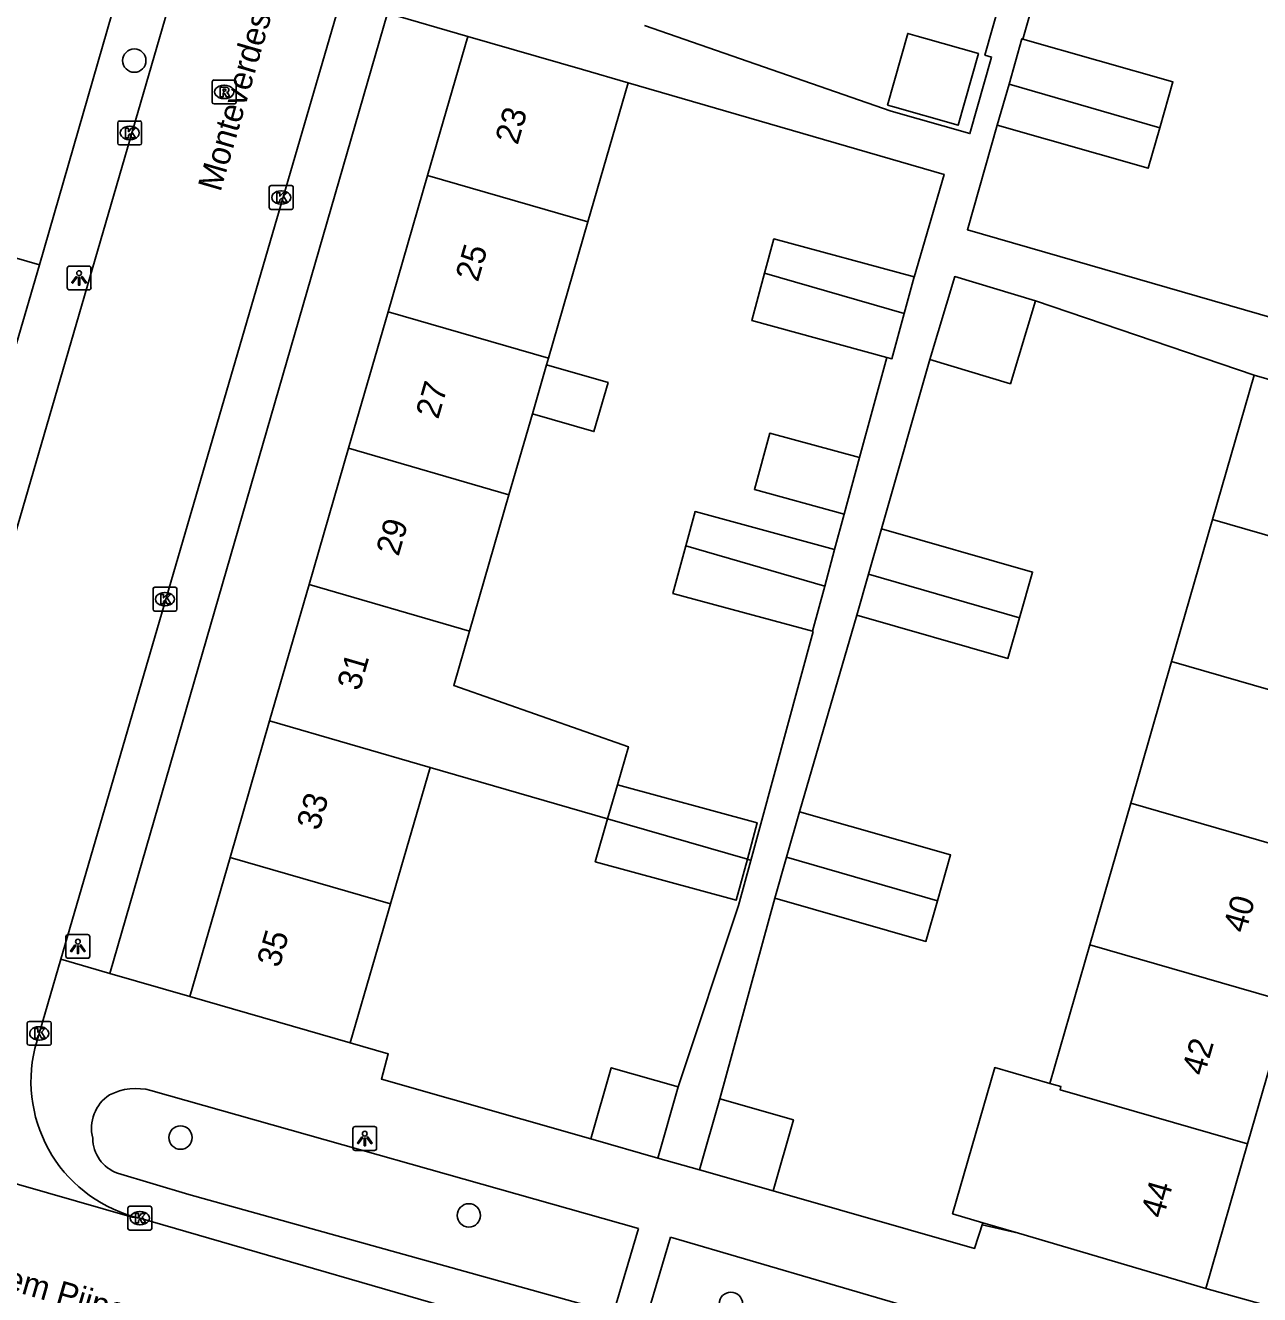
# Model space of a CAD drawing. Extents: x 159822 to 160765, y 380693 to 381634.
# Drawn here: x 160354 to 160405.7, y 381176.6 to 381229.8 of the extents above; entities that cross this region are included whole.
import ezdxf

# ---------------------------------------------------------------- set-up
doc = ezdxf.new("R2010")
doc.units = 0
for name, color, linetype in [('IMGEO_Boom', 7, 'Continuous'), ('IMGEO_Erf', 7, 'Continuous'), ('IMGEO_Kolk', 7, 'Continuous'), ('IMGEO_Lichtpunt', 7, 'Continuous'), ('IMGEO_Muur', 7, 'Continuous'), ('IMGEO_Openbare_ruimte_label', 7, 'Continuous'), ('IMGEO_Pand', 7, 'Continuous'), ('IMGEO_Pand_nummerreeks', 7, 'Continuous'), ('IMGEO_Rijbaan_lokaal_open', 7, 'Continuous'), ('IMGEO_Rioolput', 7, 'Continuous'), ('IMGEO_Voetpad_open', 7, 'Continuous')]:
    doc.layers.add(name, color=color, linetype=linetype)

msp = doc.modelspace()

# ---------------------------------------------------------------- linework, layer by layer
at = {"layer": 'IMGEO_Boom'}
for centre in [(160358.587, 381228.291), (160360.523, 381183.167), (160372.604, 381179.908), (160383.583, 381176.201)]:
    msp.add_circle(centre, 0.489, dxfattribs=at)
at = {"layer": 'IMGEO_Erf'}
msp.add_lwpolyline([(160384.423, 381194.783), (160384.273, 381194.829)], dxfattribs=at)
at = {"layer": 'IMGEO_Kolk'}
for p, q in [((160357.968, 381225.76), (160358.82, 381225.76)), ((160357.893, 381224.834), (160357.893, 381225.686)), ((160358.381, 381225.54), (160358.406, 381225.54)), ((160358.894, 381225.686), (160358.894, 381224.834)), ((160358.82, 381224.76), (160357.968, 381224.76)), ((160358.404, 381224.98), (160358.379, 381224.98)), ((160364.243, 381222.131), (160364.243, 381222.983)), ((160364.318, 381223.057), (160365.17, 381223.057)), ((160364.731, 381222.837), (160364.756, 381222.837)), ((160365.244, 381222.983), (160365.244, 381222.131)), ((160365.17, 381222.057), (160364.318, 381222.057)), ((160364.754, 381222.277), (160364.729, 381222.277)), ((160359.37, 381205.3), (160359.37, 381206.152)), ((160359.445, 381206.226), (160360.297, 381206.226)), ((160360.371, 381206.152), (160360.371, 381205.3)), ((160359.858, 381206.006), (160359.883, 381206.006)), ((160360.297, 381205.226), (160359.445, 381205.226)), ((160359.881, 381205.446), (160359.856, 381205.446)), ((160354.178, 381188.033), (160355.03, 381188.033)), ((160354.103, 381187.107), (160354.103, 381187.959)), ((160354.591, 381187.813), (160354.616, 381187.813)), ((160355.104, 381187.959), (160355.104, 381187.107)), ((160355.03, 381187.033), (160354.178, 381187.033)), ((160354.614, 381187.253), (160354.589, 381187.253)), ((160358.319, 381179.364), (160358.319, 381180.216)), ((160358.394, 381180.29), (160359.246, 381180.29)), ((160358.807, 381180.07), (160358.832, 381180.07)), ((160359.32, 381180.216), (160359.32, 381179.364)), ((160358.83, 381179.51), (160358.805, 381179.51)), ((160359.246, 381179.29), (160358.394, 381179.29))]:
    msp.add_line(p, q, dxfattribs=at)
for points in [[(160357.968, 381225.76), (160358.82, 381225.76)], [(160357.893, 381224.834), (160357.893, 381225.686)], [(160358.214, 381225.46), (160358.337, 381225.46), (160358.337, 381225.309), (160358.467, 381225.46), (160358.631, 381225.46), (160358.485, 381225.309), (160358.638, 381225.06), (160358.486, 381225.06), (160358.401, 381225.224), (160358.337, 381225.157), (160358.337, 381225.06), (160358.214, 381225.06), (160358.214, 381225.46)], [(160358.894, 381225.686), (160358.894, 381224.834)], [(160358.82, 381224.76), (160357.968, 381224.76)], [(160364.243, 381222.131), (160364.243, 381222.983)], [(160364.318, 381223.057), (160365.17, 381223.057)], [(160364.564, 381222.757), (160364.687, 381222.757), (160364.687, 381222.606), (160364.817, 381222.757), (160364.981, 381222.757), (160364.835, 381222.606), (160364.988, 381222.357), (160364.836, 381222.357), (160364.751, 381222.521), (160364.687, 381222.454), (160364.687, 381222.357), (160364.564, 381222.357), (160364.564, 381222.757)], [(160365.244, 381222.983), (160365.244, 381222.131)], [(160365.17, 381222.057), (160364.318, 381222.057)], [(160359.37, 381205.3), (160359.37, 381206.152)], [(160359.445, 381206.226), (160360.297, 381206.226)], [(160360.371, 381206.152), (160360.371, 381205.3)], [(160359.691, 381205.926), (160359.814, 381205.926), (160359.814, 381205.775), (160359.944, 381205.926), (160360.108, 381205.926), (160359.962, 381205.775), (160360.115, 381205.526), (160359.963, 381205.526), (160359.878, 381205.69), (160359.814, 381205.623), (160359.814, 381205.526), (160359.691, 381205.526), (160359.691, 381205.926)], [(160360.297, 381205.226), (160359.445, 381205.226)], [(160354.178, 381188.033), (160355.03, 381188.033)], [(160354.103, 381187.107), (160354.103, 381187.959)], [(160354.424, 381187.733), (160354.547, 381187.733), (160354.547, 381187.582), (160354.677, 381187.733), (160354.841, 381187.733), (160354.695, 381187.582), (160354.848, 381187.333), (160354.696, 381187.333), (160354.611, 381187.497), (160354.547, 381187.43), (160354.547, 381187.333), (160354.424, 381187.333), (160354.424, 381187.733)], [(160355.104, 381187.959), (160355.104, 381187.107)], [(160355.03, 381187.033), (160354.178, 381187.033)], [(160358.319, 381179.364), (160358.319, 381180.216)], [(160358.394, 381180.29), (160359.246, 381180.29)], [(160359.32, 381180.216), (160359.32, 381179.364)], [(160358.64, 381179.99), (160358.763, 381179.99), (160358.763, 381179.839), (160358.893, 381179.99), (160359.057, 381179.99), (160358.911, 381179.839), (160359.064, 381179.59), (160358.912, 381179.59), (160358.827, 381179.754), (160358.763, 381179.687), (160358.763, 381179.59), (160358.64, 381179.59), (160358.64, 381179.99)], [(160359.246, 381179.29), (160358.394, 381179.29)]]:
    msp.add_lwpolyline(points, dxfattribs=at)
for centre, start, end in [((160357.97, 381225.684), 91.552, 178.448), ((160357.97, 381225.684), 91.552, 178.448), ((160358.818, 381225.684), 1.552, 88.448), ((160358.818, 381225.684), 1.552, 88.448), ((160357.97, 381224.836), 181.552, 268.448), ((160357.97, 381224.836), 181.552, 268.448), ((160358.818, 381224.836), 271.552, 358.448), ((160358.818, 381224.836), 271.552, 358.448), ((160364.32, 381222.981), 91.552, 178.448), ((160364.32, 381222.981), 91.552, 178.448), ((160365.168, 381222.981), 1.552, 88.448), ((160365.168, 381222.981), 1.552, 88.448), ((160364.32, 381222.133), 181.552, 268.448), ((160364.32, 381222.133), 181.552, 268.448), ((160365.168, 381222.133), 271.552, 358.448), ((160365.168, 381222.133), 271.552, 358.448), ((160359.447, 381206.15), 91.552, 178.448), ((160359.447, 381206.15), 91.552, 178.448), ((160360.295, 381206.15), 1.552, 88.448), ((160360.295, 381206.15), 1.552, 88.448), ((160359.447, 381205.302), 181.552, 268.448), ((160359.447, 381205.302), 181.552, 268.448), ((160360.295, 381205.302), 271.552, 358.448), ((160360.295, 381205.302), 271.552, 358.448), ((160354.18, 381187.957), 91.552, 178.448), ((160354.18, 381187.957), 91.552, 178.448), ((160355.028, 381187.957), 1.552, 88.448), ((160355.028, 381187.957), 1.552, 88.448), ((160354.18, 381187.109), 181.552, 268.448), ((160354.18, 381187.109), 181.552, 268.448), ((160355.028, 381187.109), 271.552, 358.448), ((160355.028, 381187.109), 271.552, 358.448), ((160358.396, 381180.214), 91.552, 178.448), ((160358.396, 381180.214), 91.552, 178.448), ((160359.244, 381180.214), 1.552, 88.448), ((160359.244, 381180.214), 1.552, 88.448), ((160358.396, 381179.366), 181.552, 268.448), ((160358.396, 381179.366), 181.552, 268.448), ((160359.244, 381179.366), 271.552, 358.448), ((160359.244, 381179.366), 271.552, 358.448)]:
    msp.add_arc(centre, 0.0765, start, end, dxfattribs=at)
for centre, major_axis, ratio, start_param, end_param in [((160358.38, 381225.26), (-0.387, 0.002), 0.722429, 4.712389, 7.853982), ((160358.405, 381225.26), (-0.39, 0.002), 0.717154, 1.570796, 4.712389), ((160364.73, 381222.557), (-0.387, 0.002), 0.722429, 4.712389, 7.853982), ((160364.755, 381222.557), (-0.39, 0.002), 0.717154, 1.570796, 4.712389), ((160359.857, 381205.726), (-0.387, 0.002), 0.722429, 4.712389, 7.853982), ((160359.882, 381205.726), (-0.39, 0.002), 0.717154, 1.570796, 4.712389), ((160354.59, 381187.533), (-0.387, 0.002), 0.722429, 4.712389, 7.853982), ((160354.615, 381187.533), (-0.39, 0.002), 0.717154, 1.570796, 4.712389), ((160358.806, 381179.79), (-0.387, 0.002), 0.722429, 4.712389, 7.853982), ((160358.831, 381179.79), (-0.39, 0.002), 0.717154, 1.570796, 4.712389)]:
    msp.add_ellipse(centre, major_axis=major_axis, ratio=ratio, start_param=start_param, end_param=end_param, dxfattribs=at)
at = {"layer": 'IMGEO_Lichtpunt'}
for p, q in [((160355.775, 381219.587), (160355.775, 381218.78)), ((160355.775, 381219.587), (160355.775, 381218.78)), ((160356.677, 381219.682), (160355.869, 381219.682)), ((160356.677, 381219.682), (160355.869, 381219.682)), ((160356.771, 381218.78), (160356.771, 381219.587)), ((160356.771, 381218.78), (160356.771, 381219.587)), ((160355.869, 381218.686), (160356.677, 381218.686)), ((160355.869, 381218.686), (160356.677, 381218.686)), ((160355.723, 381191.579), (160355.723, 381190.772)), ((160355.723, 381191.579), (160355.723, 381190.772)), ((160356.625, 381191.674), (160355.817, 381191.674)), ((160356.625, 381191.674), (160355.817, 381191.674)), ((160356.719, 381190.772), (160356.719, 381191.579)), ((160356.719, 381190.772), (160356.719, 381191.579)), ((160355.817, 381190.678), (160356.625, 381190.678)), ((160355.817, 381190.678), (160356.625, 381190.678)), ((160367.744, 381183.533), (160367.744, 381182.726)), ((160367.744, 381183.533), (160367.744, 381182.726)), ((160368.646, 381183.628), (160367.838, 381183.628)), ((160368.646, 381183.628), (160367.838, 381183.628)), ((160368.74, 381182.726), (160368.74, 381183.533)), ((160368.74, 381182.726), (160368.74, 381183.533)), ((160367.838, 381182.632), (160368.646, 381182.632)), ((160367.838, 381182.632), (160368.646, 381182.632))]:
    msp.add_line(p, q, dxfattribs=at)
for points in [[(160356.149, 381219.251), (160356.188, 381219.223), (160356, 381218.961), (160355.962, 381218.988), (160356.149, 381219.251)], [(160356.251, 381219.203), (160356.298, 381219.203), (160356.298, 381218.881), (160356.251, 381218.881), (160356.251, 381219.203)], [(160356.361, 381219.223), (160356.399, 381219.25), (160356.586, 381218.988), (160356.547, 381218.96), (160356.361, 381219.223)], [(160356.097, 381191.243), (160356.136, 381191.215), (160355.948, 381190.953), (160355.91, 381190.98), (160356.097, 381191.243)], [(160356.199, 381191.195), (160356.246, 381191.195), (160356.246, 381190.873), (160356.199, 381190.873), (160356.199, 381191.195)], [(160356.309, 381191.215), (160356.347, 381191.242), (160356.534, 381190.98), (160356.495, 381190.952), (160356.309, 381191.215)], [(160368.118, 381183.197), (160368.157, 381183.169), (160367.969, 381182.907), (160367.931, 381182.934), (160368.118, 381183.197)], [(160368.22, 381183.149), (160368.267, 381183.149), (160368.267, 381182.827), (160368.22, 381182.827), (160368.22, 381183.149)], [(160368.33, 381183.169), (160368.368, 381183.196), (160368.555, 381182.934), (160368.516, 381182.906), (160368.33, 381183.169)]]:
    msp.add_lwpolyline(points, dxfattribs=at)
for centre in [(160356.274, 381219.385), (160356.222, 381191.377), (160368.243, 381183.331)]:
    msp.add_circle(centre, 0.0994, dxfattribs=at)
for centre, start, end in [((160355.869, 381219.587), 90, 180), ((160355.869, 381219.587), 90, 180), ((160356.677, 381219.587), 0, 90), ((160356.677, 381219.587), 0, 90), ((160355.869, 381218.78), 180, 270), ((160355.869, 381218.78), 180, 270), ((160356.677, 381218.78), 270, 0), ((160356.677, 381218.78), 270, 360), ((160355.817, 381191.579), 90, 180), ((160355.817, 381191.579), 90, 180), ((160356.625, 381191.579), 0, 90), ((160356.625, 381191.579), 0, 90), ((160355.817, 381190.772), 180, 270), ((160355.817, 381190.772), 180, 270), ((160356.625, 381190.772), 270, 0), ((160356.625, 381190.772), 270, 360), ((160367.838, 381183.533), 90, 180), ((160367.838, 381183.533), 90, 180), ((160368.646, 381183.533), 0, 90), ((160368.646, 381183.533), 0, 90), ((160367.838, 381182.726), 180, 270), ((160367.838, 381182.726), 180, 270), ((160368.646, 381182.726), 270, 0), ((160368.646, 381182.726), 270, 360)]:
    msp.add_arc(centre, 0.0946, start, end, dxfattribs=at)
at = {"layer": 'IMGEO_Muur'}
for points in [[(160367.632, 381187.134), (160369.227, 381186.672)], [(160394.107, 381179.516), (160395.637, 381179.159)]]:
    msp.add_lwpolyline(points, dxfattribs=at)
at = {"layer": 'IMGEO_Pand'}
for points in [[(160370.872, 381223.476), (160372.558, 381229.306)], [(160372.558, 381229.306), (160377.361, 381227.915), (160379.283, 381227.358)], [(160390.144, 381226.422), (160390.348, 381226.365), (160393.107, 381225.584), (160393.956, 381228.59), (160391.741, 381229.216), (160391.383, 381229.317), (160390.993, 381229.427), (160390.144, 381226.422)], [(160395.235, 381227.308), (160395.778, 381229.207), (160395.817, 381229.196)], [(160395.817, 381229.196), (160402.105, 381227.4), (160401.557, 381225.479)], [(160379.283, 381227.358), (160377.595, 381221.531)], [(160394.744, 381225.589), (160395.235, 381227.308)], [(160395.235, 381227.308), (160401.557, 381225.479)], [(160401.557, 381225.479), (160401.072, 381223.781), (160394.744, 381225.589)], [(160369.217, 381217.763), (160370.872, 381223.476)], [(160377.595, 381221.531), (160370.872, 381223.476)], [(160377.595, 381221.531), (160375.94, 381215.817)], [(160391.258, 381219.225), (160385.383, 381220.821), (160384.994, 381219.389)], [(160384.994, 381219.389), (160384.453, 381217.396), (160390.114, 381215.858)], [(160390.843, 381217.695), (160384.994, 381219.389)], [(160390.843, 381217.695), (160391.258, 381219.225)], [(160391.922, 381215.766), (160392.965, 381219.243), (160396.34, 381218.23)], [(160396.34, 381218.23), (160395.297, 381214.754), (160391.922, 381215.766)], [(160369.217, 381217.763), (160367.563, 381212.051)], [(160375.94, 381215.817), (160369.217, 381217.763)], [(160390.114, 381215.858), (160390.328, 381215.8), (160390.843, 381217.695)], [(160375.94, 381215.817), (160375.861, 381215.544)], [(160375.861, 381215.544), (160378.437, 381214.799), (160377.842, 381212.745), (160375.266, 381213.49)], [(160375.861, 381215.544), (160375.266, 381213.49)], [(160403.763, 381209.057), (160405.51, 381215.111)], [(160405.51, 381215.111), (160409.029, 381214.095), (160413.832, 381212.709)], [(160375.266, 381213.49), (160374.285, 381210.104)], [(160388.332, 381209.293), (160384.57, 381210.315), (160385.212, 381212.678), (160388.974, 381211.656)], [(160365.908, 381206.337), (160367.563, 381212.051)], [(160367.563, 381212.051), (160374.285, 381210.104)], [(160388.974, 381211.656), (160388.332, 381209.293)], [(160374.285, 381210.104), (160372.63, 381204.391)], [(160387.926, 381207.806), (160382.083, 381209.393), (160381.693, 381207.96)], [(160402.049, 381203.119), (160403.763, 381209.057)], [(160412.085, 381206.656), (160403.763, 381209.057)], [(160389.354, 381206.772), (160389.896, 381208.671)], [(160389.896, 381208.671), (160396.224, 381206.863), (160395.676, 381204.947)], [(160381.693, 381207.96), (160381.152, 381205.967), (160386.996, 381204.38)], [(160381.693, 381207.96), (160387.512, 381206.276)], [(160387.512, 381206.276), (160387.927, 381207.806), (160387.926, 381207.806)], [(160388.863, 381205.052), (160389.354, 381206.772)], [(160395.676, 381204.947), (160389.354, 381206.772)], [(160364.253, 381200.624), (160365.908, 381206.337)], [(160365.908, 381206.337), (160372.63, 381204.391)], [(160386.996, 381204.38), (160387.512, 381206.276)], [(160395.676, 381204.947), (160395.19, 381203.245), (160388.863, 381205.052)], [(160372.63, 381204.391), (160371.971, 381202.114), (160379.292, 381199.54), (160378.831, 381197.95)], [(160400.334, 381197.18), (160402.049, 381203.119)], [(160410.37, 381200.717), (160402.049, 381203.119)], [(160362.598, 381194.909), (160364.253, 381200.624)], [(160370.976, 381198.678), (160364.253, 381200.624)], [(160370.976, 381198.678), (160369.32, 381192.963)], [(160378.419, 381196.524), (160370.976, 381198.678)], [(160378.831, 381197.95), (160378.419, 381196.524)], [(160384.273, 381194.829), (160384.689, 381196.358), (160378.831, 381197.95)], [(160398.62, 381191.242), (160400.334, 381197.18)], [(160400.334, 381197.18), (160408.656, 381194.779)], [(160384.273, 381194.829), (160383.807, 381193.114), (160377.896, 381194.721), (160378.419, 381196.524)], [(160384.273, 381194.829), (160378.419, 381196.524)], [(160385.918, 381194.916), (160386.461, 381196.815)], [(160386.461, 381196.815), (160392.788, 381195.007), (160392.241, 381193.091)], [(160385.427, 381193.196), (160385.918, 381194.916)], [(160392.241, 381193.091), (160385.918, 381194.916)], [(160360.908, 381189.081), (160362.598, 381194.909)], [(160362.598, 381194.909), (160369.32, 381192.963)], [(160369.32, 381192.963), (160369.023, 381191.937), (160367.632, 381187.134)], [(160392.241, 381193.091), (160391.754, 381191.388), (160385.427, 381193.196)], [(160396.944, 381185.435), (160398.62, 381191.242)], [(160398.62, 381191.242), (160406.942, 381188.84)], [(160367.632, 381187.134), (160360.908, 381189.081)], [(160406.942, 381188.84), (160405.228, 381182.901)], [(160377.72, 381183.111), (160378.572, 381186.094), (160381.38, 381185.291)], [(160394.134, 381179.602), (160392.873, 381179.974), (160394.641, 381186.097), (160396.944, 381185.435)], [(160405.228, 381182.901), (160397.372, 381185.168), (160397.41, 381185.301), (160396.944, 381185.435)], [(160381.38, 381185.291), (160380.528, 381182.308)], [(160382.265, 381181.813), (160383.115, 381184.79)], [(160383.115, 381184.79), (160386.201, 381183.909), (160385.351, 381180.931)], [(160380.528, 381182.308), (160377.72, 381183.111)], [(160405.228, 381182.901), (160403.48, 381176.846)], [(160385.351, 381180.931), (160382.265, 381181.813)], [(160403.48, 381176.846), (160395.637, 381179.159), (160394.134, 381179.602)]]:
    msp.add_lwpolyline(points, dxfattribs=at)
at = {"layer": 'IMGEO_Rijbaan_lokaal_open'}
for points in [[(160348.958, 381192.55), (160361.67, 381236.217), (160363.734, 381243.436)], [(160370.337, 381241.568), (160368.215, 381234.221), (160355.503, 381190.644)], [(160355.503, 381190.644), (160354.42, 381186.901)], [(160358.816, 381179.79), (160358.49, 381179.827), (160340.752, 381184.93), (160340.664, 381184.965)], [(160375.389, 381174.985), (160358.816, 381179.79)]]:
    msp.add_lwpolyline(points, dxfattribs=at)
msp.add_arc((160360.145, 381185.526), 5.888, 166.4977, 256.9508, dxfattribs=at)
at = {"layer": 'IMGEO_Rioolput'}
for p, q in [((160361.852, 381226.552), (160361.852, 381227.404)), ((160361.927, 381227.478), (160362.779, 381227.478)), ((160362.853, 381227.404), (160362.853, 381226.552)), ((160362.34, 381227.258), (160362.365, 381227.258)), ((160362.779, 381226.478), (160361.927, 381226.478)), ((160362.363, 381226.698), (160362.338, 381226.698))]:
    msp.add_line(p, q, dxfattribs=at)
for points in [[(160361.852, 381226.552), (160361.852, 381227.404)], [(160361.927, 381227.478), (160362.779, 381227.478)], [(160362.853, 381227.404), (160362.853, 381226.552)], [(160362.441, 381227.176), (160362.189, 381227.178), (160362.189, 381226.778)], [(160362.189, 381226.778), (160362.313, 381226.778), (160362.313, 381226.94), (160362.324, 381226.94)], [(160362.367, 381227.097), (160362.313, 381227.097), (160362.313, 381227.016)], [(160362.313, 381227.016), (160362.365, 381227.016)], [(160362.371, 381226.911), (160362.442, 381226.778), (160362.582, 381226.778), (160362.517, 381226.904)], [(160362.779, 381226.478), (160361.927, 381226.478)]]:
    msp.add_lwpolyline(points, dxfattribs=at)
for centre, radius, start, end in [((160361.929, 381227.402), 0.0765, 91.552, 178.448), ((160361.929, 381227.402), 0.0765, 91.552, 178.448), ((160362.777, 381227.402), 0.0765, 1.552, 88.448), ((160362.777, 381227.402), 0.0765, 1.552, 88.448), ((160362.323, 381226.887), 0.0533, 26.0293, 88.6989), ((160362.349, 381227.205), 0.19, 274.7715, 282.9687), ((160362.373, 381227.001), 0.0964, 77.0061, 93.1865), ((160362.387, 381227.058), 0.0378, 276.6634, 79.6772), ((160362.44, 381227.066), 0.109, 350.3612, 89.416), ((160362.438, 381227.066), 0.112, 277.5842, 350.9817), ((160362.422, 381226.851), 0.108, 29.5134, 73.7905), ((160361.929, 381226.554), 0.0765, 181.552, 268.448), ((160361.929, 381226.554), 0.0765, 181.552, 268.448), ((160362.777, 381226.554), 0.0765, 271.552, 358.448), ((160362.777, 381226.554), 0.0765, 271.552, 358.448)]:
    msp.add_arc(centre, radius, start, end, dxfattribs=at)
for centre, major_axis, ratio, start_param, end_param in [((160362.339, 381226.978), (-0.387, 0.002), 0.722429, 4.712389, 7.853982), ((160362.364, 381226.978), (-0.39, 0.002), 0.717154, 1.570796, 4.712389)]:
    msp.add_ellipse(centre, major_axis=major_axis, ratio=ratio, start_param=start_param, end_param=end_param, dxfattribs=at)
at = {"layer": 'IMGEO_Voetpad_open'}
for points in [[(160354.607, 381219.739), (160363.346, 381250), (160366.293, 381260.204)], [(160379.964, 381229.768), (160390.293, 381226.171), (160393.6, 381225.236), (160394.504, 381228.435), (160394.227, 381228.513), (160396.204, 381235.515), (160397.138, 381238.94), (160399.341, 381246.963)], [(160395.817, 381229.196), (160398.185, 381237.488)], [(160369.194, 381230.279), (160357.559, 381190.045)], [(160369.194, 381230.279), (160372.558, 381229.306)], [(160391.258, 381219.225), (160391.268, 381219.222), (160392.514, 381223.524), (160379.283, 381227.358)], [(160406.359, 381217.491), (160393.491, 381221.203), (160394.744, 381225.589)], [(160348.903, 381221.386), (160354.607, 381219.739)], [(160353.653, 381216.434), (160354.607, 381219.739)], [(160396.34, 381218.23), (160405.51, 381215.111)], [(160388.974, 381211.656), (160390.114, 381215.858)], [(160389.896, 381208.671), (160391.922, 381215.766)], [(160387.926, 381207.806), (160388.332, 381209.293)], [(160386.461, 381196.815), (160388.863, 381205.052)], [(160384.423, 381194.783), (160384.84, 381196.317), (160387.028, 381204.371), (160386.996, 381204.38)], [(160381.38, 381185.291), (160383.908, 381192.892), (160384.423, 381194.783)], [(160383.115, 381184.79), (160385.427, 381193.196)], [(160357.559, 381190.045), (160355.503, 381190.644)], [(160357.559, 381190.045), (160360.908, 381189.081)], [(160367.632, 381187.134), (160369.227, 381186.672), (160368.941, 381185.618), (160377.72, 381183.111)], [(160359.285, 381185.142), (160379.706, 381179.362)], [(160380.528, 381182.308), (160382.265, 381181.813)], [(160379.706, 381179.362), (160378.663, 381175.827), (160360.864, 381180.788), (160357.888, 381181.68)], [(160385.351, 381180.931), (160393.79, 381178.521), (160394.134, 381179.602)], [(160403.241, 381168.587), (160380.008, 381175.465), (160381.051, 381179)], [(160381.051, 381179), (160404.419, 381172.157)], [(160403.48, 381176.846), (160407.24, 381175.79)]]:
    msp.add_lwpolyline(points, dxfattribs=at)
for centre, radius, start, end in [((160358.453, 381183.562), 1.662, 122.9901, 194.6643), ((160358.66, 381182.772), 2.451, 75.2304, 116.9936), ((160358.387, 381183.139), 1.542, 179.9221, 251.1236)]:
    msp.add_arc(centre, radius, start, end, dxfattribs=at)

# ---------------------------------------------------------------- texts
at = {"layer": 'IMGEO_Openbare_ruimte_label'}
for s, rotation, p in [('Monteverdestraat', 73.8658, (160362.196, 381222.76)), ('Willem Pijperstraat', 343.9208, (160351.033, 381177.444))]:
    msp.add_text(s, height=1, rotation=rotation, dxfattribs=at).set_placement(p)
at = {"layer": 'IMGEO_Pand_nummerreeks'}
for s, rotation, p in [('23', 73.8479, (160374.646, 381224.727)), ('25', 73.8479, (160372.982, 381218.981)), ('27', 73.8485, (160371.317, 381213.233)), ('29', 73.8479, (160369.654, 381207.488)), ('31', 73.8479, (160368.021, 381201.85)), ('33', 73.8479, (160366.325, 381195.995)), ('40', 73.899, (160405.144, 381191.697)), ('35', 73.8479, (160364.661, 381190.248)), ('42', 73.899, (160403.417, 381185.714)), ('44', 73.9001, (160401.692, 381179.74))]:
    msp.add_text(s, height=1, rotation=rotation, dxfattribs=at).set_placement(p)

doc.saveas('drawing.dxf')
